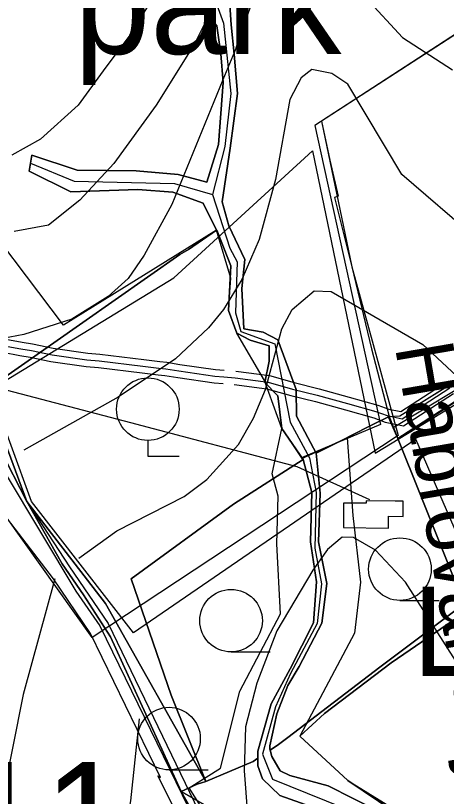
# Model space of a CAD drawing. Extents: x -1900516 to -575031, y -3809306 to -1157387.
# Drawn here: x -578166.4 to -578070, y -1159144.8 to -1158970.1 of the extents above; entities that cross this region are included whole.
import ezdxf

# ---------------------------------------------------------------- set-up
doc = ezdxf.new("R2010")
doc.units = 0
for name, color, linetype in [('01_OBVOD PÚ', 7, 'Continuous'), ('01_PARCELY_NÁVRH_PC', 7, 'Continuous'), ('01_VRSTEVNICE', 7, 'Continuous'), ('01_ZASTAV_PLOCHY', 7, 'Continuous'), ('02_KULTURY STAV', 7, 'Continuous'), ('03_PC_POPIS_STAV', 7, 'Continuous'), ('03_PC_STAV', 7, 'Continuous'), ('04_ZPF_OP_ORGAN', 7, 'Continuous'), ('05_VHO_V_TOK', 7, 'Continuous'), ('06_ÚSES_BC', 7, 'Continuous'), ('06_ÚSES_BK', 7, 'Continuous'), ('07_ELEKTRO', 7, 'Continuous'), ('07_OCH_P A POPISY TI', 7, 'Continuous'), ('07_SDĚLOVACÍ', 7, 'Continuous')]:
    doc.layers.add(name, color=color, linetype=linetype)

msp = doc.modelspace()

# ---------------------------------------------------------------- linework, layer by layer
at = {"layer": '01_OBVOD PÚ'}
for points in [[(-578045.5, -1158959.65), (-578061.83, -1158970.25), (-578098.02, -1158993.78), (-578096.09, -1159002.45), (-578094.29, -1159010.56), (-578095.05, -1159010.87), (-578091.23, -1159026.36), (-578086.8, -1159044.68), (-578082.87, -1159059.85), (-578080.45, -1159059.7), (-578023.03, -1159023.85), (-578005.33, -1159012.5), (-577952.04, -1158980.13)], [(-578124.13, -1159161.23), (-578134.6, -1159140.22), (-578134, -1159140.65), (-578149.67, -1159108.4), (-578158, -1159096.13), (-578171.04, -1159079.22)]]:
    msp.add_lwpolyline(points, dxfattribs=at)
msp.add_lwpolyline([(-578093.1, -1159084.7), (-578083.01, -1159084.81), (-578082.97, -1159082.17), (-578079.72, -1159082.23), (-578079.75, -1159078.76), (-578081.48, -1159078.76), (-578087.97, -1159078.74), (-578087.97, -1159079.24), (-578093.04, -1159079.25)], close=True, dxfattribs=at)
at = {"layer": '01_PARCELY_NÁVRH_PC'}
msp.add_lwpolyline([(-578080.88, -1159064.79), (-578082.97, -1159059.96), (-578082.87, -1159059.85), (-578080.45, -1159059.7), (-578065.44, -1159050.36), (-578051.74, -1159041.78), (-578033.08, -1159030.1), (-578023.03, -1159023.85), (-578014.18, -1159018.18), (-578005.33, -1159012.5), (-577995.16, -1159006.32), (-577978.68, -1158996.32), (-577967.6, -1158992.14), (-577957.41, -1158987.36), (-577948.1, -1158982.31), (-577943.63, -1158979.29), (-577940.82, -1158986.98), (-577946.29, -1158987.02), (-577974.22, -1158998.63), (-577993.9, -1159010.13), (-578006.44, -1159018), (-578018.98, -1159025.88), (-578041.33, -1159039.41), (-578062.38, -1159052.83)], close=True, dxfattribs=at)
msp.add_lwpolyline([(-578170.03, -1159067.1), (-578163.92, -1159078.83), (-578154.35, -1159093.49), (-578145.76, -1159106.14), (-578122.49, -1159154.44), (-578120.01, -1159159.41), (-578115.64, -1159170.72), (-578095.23, -1159220), (-578089.9, -1159229.13), (-578085.32, -1159237.02), (-578088.65, -1159234.98), (-578090.76, -1159234.54), (-578095.45, -1159233.57), (-578095.68, -1159232.25), (-578096.04, -1159229.4), (-578099.19, -1159222.2), (-578119.82, -1159172.39), (-578124.13, -1159161.23), (-578134.6, -1159140.22), (-578134, -1159140.65), (-578149.67, -1159108.4), (-578158, -1159096.13), (-578171.03, -1159079.2)], dxfattribs=at)
at = {"layer": '01_VRSTEVNICE'}
for points in [[(-578140.92, -1158974.54), (-578135.69, -1158966.13), (-578130.76, -1158954.28), (-578127.09, -1158942.43), (-578118.48, -1158900.95), (-578115.09, -1158881.2), (-578111.29, -1158870.47), (-578107.62, -1158865.96), (-578103.95, -1158864.4), (-578101.13, -1158864.54), (-578096.47, -1158867.37), (-578084.62, -1158883.45), (-578075.02, -1158894.88), (-578065.85, -1158903.91), (-578055.55, -1158912.52), (-578041.87, -1158921.26), (-578032.7, -1158926.2), (-577998.41, -1158940.59), (-577989.95, -1158945.96), (-577986.7, -1158948.92), (-577980.92, -1158956.82), (-577976.4, -1158968.67), (-577973.58, -1158981.79), (-577971.83, -1158992.39)], [(-578140.92, -1158974.54), (-578135.69, -1158966.13), (-578130.76, -1158954.28), (-578127.09, -1158942.43), (-578118.48, -1158900.95), (-578115.09, -1158881.2), (-578111.29, -1158870.47), (-578107.62, -1158865.96), (-578103.95, -1158864.4), (-578101.13, -1158864.54), (-578096.47, -1158867.37), (-578084.62, -1158883.45), (-578075.02, -1158894.88), (-578065.85, -1158903.91), (-578055.55, -1158912.52), (-578041.87, -1158921.26), (-578032.7, -1158926.2), (-577998.41, -1158940.59), (-577989.95, -1158945.96), (-577986.7, -1158948.92), (-577980.92, -1158956.82), (-577976.4, -1158968.67), (-577973.58, -1158981.79), (-577971.83, -1158992.39)], [(-578126.25, -1158976.25), (-578120.03, -1158963.59), (-578115.38, -1158950.05), (-578108.04, -1158922.11), (-578106.21, -1158910.26), (-578102.26, -1158904.9), (-578098.87, -1158904.33), (-578096.33, -1158905.18), (-578092.66, -1158909.41), (-578089.13, -1158916.19), (-578083.91, -1158927.9), (-578076.15, -1158943.28), (-578071.92, -1158950.05), (-578067.97, -1158954.56), (-578060.49, -1158960.91), (-578052.59, -1158965.85), (-578032.27, -1158975.02), (-578020.86, -1158982.93), (-578015.64, -1158987.93)], [(-578126.25, -1158976.25), (-578120.03, -1158963.59), (-578115.38, -1158950.05), (-578108.04, -1158922.11), (-578106.21, -1158910.26), (-578102.26, -1158904.9), (-578098.87, -1158904.33), (-578096.33, -1158905.18), (-578092.66, -1158909.41), (-578089.13, -1158916.19), (-578083.91, -1158927.9), (-578076.15, -1158943.28), (-578071.92, -1158950.05), (-578067.97, -1158954.56), (-578060.49, -1158960.91), (-578052.59, -1158965.85), (-578032.27, -1158975.02), (-578020.86, -1158982.93), (-578015.64, -1158987.93)], [(-578117.1, -1158977.31), (-578113.97, -1158968.39), (-578109.17, -1158953.15), (-578103.81, -1158943.42), (-578101.44, -1158942.93), (-578099.86, -1158944.4), (-578096.89, -1158948.35), (-578092.94, -1158957.24), (-578088.01, -1158966.13), (-578079.85, -1158975.07), (-578068.7, -1158982.3)], [(-578140.92, -1158974.54), (-578146.88, -1158982.51), (-578152.47, -1158990.2), (-578160.86, -1158997.75), (-578167.3, -1159001.38)], [(-578126.25, -1158976.25), (-578135, -1158990.2), (-578144.5, -1159003.2), (-578152.06, -1159011.45), (-578159.05, -1159017.04), (-578166.74, -1159018.44)], [(-578117.1, -1158977.31), (-578120.04, -1158984.47), (-578131.5, -1159012.43), (-578137.65, -1159023.76), (-578141.29, -1159028.93), (-578145.76, -1159032.98), (-578153.9, -1159038.04), (-578164.64, -1159041.51), (-578169.29, -1159042.41)], [(-578063.41, -1159019.98), (-578080.05, -1159005.72), (-578092.07, -1158985.44), (-578095.71, -1158983.07), (-578100.18, -1158982.23), (-578102.56, -1158984.05), (-578105.08, -1158988.94), (-578108.29, -1159006.84), (-578111.93, -1159020.26), (-578115.84, -1159029.21), (-578119.9, -1159035.92), (-578123.25, -1159039.97), (-578130.66, -1159046.97), (-578143.53, -1159055.49), (-578164.64, -1159067.38)], [(-578152.33, -1159091.57), (-578143.81, -1159085.42), (-578128.7, -1159077.73), (-578123.67, -1159073.95), (-578116.54, -1159066.12), (-578113.19, -1159060.25), (-578110.53, -1159053.82), (-578106.89, -1159040.25), (-578104.52, -1159035.92), (-578099.62, -1159031.73), (-578095.85, -1159031.86), (-578075.29, -1159043.75), (-578064.53, -1159053.82), (-578053.9, -1159068.64), (-578037.82, -1159102.47), (-578032.47, -1159111.2), (-578027.06, -1159118.13), (-578017.41, -1159128.48), (-578012.51, -1159132.4), (-578004.82, -1159137.15), (-577989.72, -1159143.02), (-577981.33, -1159145.12), (-577969.59, -1159146.8), (-577954.49, -1159147.22)], [(-578042.85, -1159150.57), (-578059.07, -1159128.48), (-578079.21, -1159096.88), (-578085.92, -1159089.75), (-578090.81, -1159086.95), (-578093.33, -1159086.81), (-578096.67, -1159089.58), (-578099.9, -1159094.23), (-578108.01, -1159107.79), (-578112.49, -1159119.53), (-578115, -1159129.32), (-578115.28, -1159139.11), (-578113.19, -1159166.51)], [(-578157.65, -1159096.18), (-578164.78, -1159122.05), (-578169.53, -1159146.1), (-578176.66, -1159170.15), (-578182.54, -1159183.57), (-578194, -1159203.98), (-578199.73, -1159217.41), (-578202.4, -1159223.34), (-578204.49, -1159230.83), (-578207.56, -1159257.68), (-578208.82, -1159283.4), (-578208.82, -1159300.46), (-578210.78, -1159322.55), (-578212.33, -1159331.37), (-578215.11, -1159340.17)], [(-578138.77, -1159127.5), (-578140.73, -1159145.82), (-578144.36, -1159166.51), (-578150.94, -1159188.88), (-578158.35, -1159209.02), (-578163.94, -1159226.92), (-578168.69, -1159251.52), (-578173.45, -1159271.66), (-578175.27, -1159287.32), (-578179.32, -1159311.93), (-578193.44, -1159372.33)]]:
    msp.add_lwpolyline(points, dxfattribs=at)
at = {"layer": '01_ZASTAV_PLOCHY'}
for points in [[(-578229.9, -1158883.79), (-578162.61, -1158885.75), (-578071.15, -1158843.69), (-578016.99, -1158941.28), (-578098.02, -1158993.78), (-578091.23, -1159026.36), (-578080.8, -1159064.08), (-578149.29, -1159109.27), (-578172.64, -1159076.66), (-578183.11, -1159059.57), (-578196.12, -1159046.14), (-578205.02, -1159044.49), (-578253.95, -1159059.24), (-578257.82, -1159045.7), (-578274.88, -1159048.83), (-578315.72, -1159049.17), (-578328.26, -1159051.22), (-578290.62, -1159018.54), (-578282.01, -1159008.64), (-578266.85, -1158984.77), (-578251.4, -1158941.5), (-578244.09, -1158918.49)], [(-577900.27, -1159053.87), (-577970.44, -1159098.7), (-578044.57, -1159139.39), (-578076.91, -1159064.93), (-578140.07, -1159108.28), (-578162.92, -1159078.84), (-578172.04, -1159053.77), (-578131.05, -1159028.81), (-578099.98, -1159000.37), (-578085.99, -1159068.04), (-577947.77, -1158984), (-577941.01, -1158994.65), (-577934.61, -1158994.15), (-577921.6, -1159017.6)]]:
    msp.add_lwpolyline(points, close=True, dxfattribs=at)
at = {"layer": '02_KULTURY STAV'}
for points in [[(-578118.51, -1158967.7), (-578118.19, -1158972.23), (-578117.54, -1158978.77), (-578116.82, -1158987.54), (-578118.4, -1158999.79), (-578120.2, -1159011.84), (-578118.73, -1159017.21), (-578115.17, -1159024.72), (-578115.83, -1159031.17), (-578115.39, -1159040.25), (-578111.04, -1159041), (-578107.75, -1159042.66), (-578103.68, -1159053.78), (-578103.56, -1159059.73), (-578099.22, -1159068.02), (-578098.3, -1159077.01), (-578098.67, -1159087.91), (-578096.83, -1159097.2), (-578097.89, -1159106.07), (-578102.98, -1159115.81), (-578105.5, -1159120), (-578107.98, -1159126.39), (-578109.54, -1159133.51), (-578109.53, -1159134.34), (-578109.49, -1159134.49), (-578109.12, -1159135.95), (-578107.24, -1159139.14), (-578105.09, -1159140.14), (-578096.49, -1159142.45), (-578085.34, -1159148.14)], [(-578061.83, -1158970.25), (-578098.02, -1158993.78), (-578096.09, -1159002.45), (-578094.29, -1159010.56), (-578095.05, -1159010.87), (-578091.23, -1159026.36), (-578086.8, -1159044.68), (-578082.87, -1159059.85), (-578087.56, -1159062.17), (-578093.66, -1159065.28), (-578099.22, -1159068.02), (-578103.56, -1159059.73), (-578103.68, -1159053.78), (-578107.75, -1159042.66), (-578111.04, -1159041), (-578115.39, -1159040.25), (-578115.83, -1159031.17), (-578115.17, -1159024.72), (-578118.73, -1159017.21), (-578120.2, -1159011.84), (-578118.4, -1158999.79), (-578116.82, -1158987.54), (-578117.54, -1158978.77), (-578118.19, -1158972.23), (-578118.51, -1158967.7)], [(-578123.51, -1158969.95), (-578121.43, -1158972.44), (-578120.54, -1158978.69), (-578119.98, -1158985.1), (-578121.03, -1158998.96), (-578123.67, -1159007.37), (-578130.06, -1159005.68), (-578139.43, -1159004.9), (-578152.66, -1159004.71), (-578162.85, -1159001.38), (-578163.41, -1159004.93), (-578154.05, -1159009.6), (-578139.12, -1159009.03), (-578131.28, -1159009.65), (-578124.45, -1159012.14), (-578121.47, -1159018.14), (-578127.79, -1159022.48), (-578129.71, -1159023.61), (-578173.16, -1159053.99), (-578163.92, -1159078.83), (-578170.03, -1159067.1)], [(-578123.51, -1158969.95), (-578121.43, -1158972.44), (-578120.54, -1158978.69), (-578119.98, -1158985.1), (-578121.03, -1158998.96), (-578123.67, -1159007.37), (-578130.06, -1159005.68), (-578139.43, -1159004.9), (-578152.66, -1159004.71), (-578162.85, -1159001.38), (-578163.41, -1159004.93), (-578154.05, -1159009.6), (-578139.12, -1159009.03), (-578131.28, -1159009.65), (-578124.45, -1159012.14), (-578121.47, -1159018.14), (-578127.79, -1159022.48), (-578129.71, -1159023.61), (-578173.16, -1159053.99), (-578163.92, -1159078.83), (-578170.03, -1159067.1)], [(-578089.86, -1159150.81), (-578107.31, -1159144.62), (-578111.17, -1159140.91), (-578112.26, -1159138.03), (-578112.24, -1159136.33), (-578112.22, -1159134.7), (-578109.24, -1159124.14), (-578105.04, -1159116.32), (-578099.81, -1159106.02), (-578099.13, -1159096.83), (-578100.46, -1159087.91), (-578100.18, -1159076.82), (-578102.1, -1159069.47), (-578106.88, -1159062.51), (-578107.75, -1159055.22), (-578110.69, -1159052.21), (-578109.73, -1159047.45), (-578109.73, -1159044.02), (-578113.95, -1159042.74), (-578116.97, -1159041.17), (-578118.8, -1159036.14), (-578118.3, -1159026.12), (-578121.27, -1159018.54), (-578121.47, -1159018.14), (-578124.45, -1159012.14), (-578131.28, -1159009.65), (-578139.12, -1159009.03), (-578154.05, -1159009.6), (-578163.41, -1159004.93), (-578162.85, -1159001.38), (-578152.66, -1159004.71), (-578139.43, -1159004.9), (-578130.06, -1159005.68), (-578123.67, -1159007.37), (-578121.03, -1158998.96), (-578119.98, -1158985.1), (-578120.54, -1158978.69), (-578121.43, -1158972.44), (-578123.51, -1158969.95)], [(-578085.34, -1159148.14), (-578096.49, -1159142.45), (-578105.09, -1159140.14), (-578107.24, -1159139.14), (-578109.12, -1159135.95), (-578109.49, -1159134.49), (-578107.59, -1159133.22), (-578105.54, -1159131.66), (-578084.92, -1159115.94), (-578066.09, -1159101.73), (-578080.88, -1159064.79), (-578070.56, -1159058.21), (-578054.2, -1159047.45), (-578041.24, -1159039.35), (-578018.98, -1159025.88), (-577993.9, -1159010.13), (-577974.22, -1158998.63), (-577958.28, -1158992.23)], [(-578136.85, -1159065.2), (-578136.85, -1159068.7), (-578129.85, -1159068.7)], [(-578170.03, -1159067.1), (-578163.92, -1159078.83), (-578156.06, -1159092.78), (-578151.24, -1159099.73), (-578145.18, -1159109.13), (-578129.37, -1159143.72), (-578120.75, -1159159.03)], [(-578124.13, -1159161.23), (-578134.6, -1159140.22), (-578134, -1159140.65), (-578149.67, -1159108.4), (-578158, -1159096.13), (-578171.04, -1159079.22)], [(-578080.44, -1159101), (-578071.69, -1159101)], [(-578118.22, -1159112.53), (-578109.47, -1159112.53)], [(-578105.09, -1159157.66), (-578129.37, -1159143.72), (-578125.84, -1159142.1), (-578123.9, -1159141.52), (-578113.29, -1159137.03), (-578112.24, -1159136.33), (-578112.26, -1159138.03), (-578111.17, -1159140.91), (-578107.31, -1159144.62), (-578089.86, -1159150.81)], [(-578132.11, -1159138.91), (-578123.36, -1159138.91)]]:
    msp.add_lwpolyline(points, dxfattribs=at)
for points in [[(-578082.87, -1159059.85), (-578080.45, -1159059.7), (-578023.03, -1159023.85), (-578005.33, -1159012.5), (-577987.75, -1159001.82), (-577943.38, -1158979.98), (-577941.56, -1158984.96), (-577958.28, -1158992.23), (-577974.22, -1158998.63), (-577993.9, -1159010.13), (-578018.98, -1159025.88), (-578041.24, -1159039.35), (-578054.2, -1159047.45), (-578070.56, -1159058.21), (-578080.88, -1159064.79)], [(-578173.16, -1159053.99), (-578129.71, -1159023.61), (-578127.79, -1159022.48), (-578121.47, -1159018.14), (-578121.27, -1159018.54), (-578118.3, -1159026.12), (-578118.8, -1159036.14), (-578116.97, -1159041.17), (-578113.95, -1159042.74), (-578109.73, -1159044.02), (-578109.73, -1159047.45), (-578110.69, -1159052.21), (-578107.75, -1159055.22), (-578106.88, -1159062.51), (-578102.1, -1159069.47), (-578117.65, -1159079.48), (-578140.58, -1159096.14), (-578131.6, -1159122.17), (-578123.9, -1159141.52), (-578146.35, -1159101.66), (-578163.92, -1159078.83)], [(-578109.54, -1159133.51), (-578107.98, -1159126.39), (-578105.5, -1159120), (-578102.98, -1159115.81), (-578097.89, -1159106.07), (-578096.83, -1159097.2), (-578098.67, -1159087.91), (-578098.3, -1159077.01), (-578099.22, -1159068.02), (-578093.66, -1159065.28), (-578087.56, -1159062.17), (-578082.87, -1159059.85), (-578080.88, -1159064.79), (-578066.09, -1159101.73), (-578084.92, -1159115.94), (-578105.54, -1159131.66), (-578107.59, -1159133.22), (-578109.49, -1159134.49), (-578109.53, -1159134.34)], [(-578140.58, -1159096.14), (-578117.65, -1159079.48), (-578102.1, -1159069.47), (-578100.18, -1159076.82), (-578100.46, -1159087.91), (-578099.13, -1159096.83), (-578099.81, -1159106.02), (-578105.04, -1159116.32), (-578109.24, -1159124.14), (-578112.22, -1159134.7), (-578112.24, -1159136.33), (-578113.29, -1159137.03), (-578123.9, -1159141.52), (-578131.6, -1159122.17)], [(-578163.92, -1159078.83), (-578146.35, -1159101.66), (-578123.9, -1159141.52), (-578125.84, -1159142.1), (-578129.37, -1159143.72), (-578145.18, -1159109.13), (-578151.24, -1159099.73), (-578156.06, -1159092.78)], [(-578093.1, -1159084.7), (-578083.01, -1159084.81), (-578082.97, -1159082.17), (-578079.72, -1159082.23), (-578079.75, -1159078.76), (-578081.48, -1159078.76), (-578087.97, -1159078.74), (-578087.97, -1159079.24), (-578093.04, -1159079.25)], [(-578129.37, -1159143.72), (-578105.09, -1159157.66), (-578101.14, -1159170.26), (-578092.43, -1159225.39), (-578098.99, -1159215.69), (-578104.38, -1159206.42), (-578110.29, -1159189.94), (-578116.44, -1159171.56), (-578120.75, -1159159.03)]]:
    msp.add_lwpolyline(points, close=True, dxfattribs=at)
for centre in [(-578136.85, -1159058.2), (-578080.44, -1159094), (-578118.22, -1159105.53), (-578132.11, -1159131.91)]:
    msp.add_circle(centre, 7, dxfattribs=at)
at = {"layer": '03_PC_STAV'}
for points in [[(-577942.07, -1158982.4), (-577976.48, -1158997.92), (-578002.11, -1159013.88), (-578019.52, -1159024.79), (-578081.92, -1159062.38)], [(-578186.46, -1159050.57), (-578176.79, -1159059.3), (-578153, -1159098.96), (-578147.57, -1159106.69), (-578122.08, -1159159.01), (-578101.69, -1159209.56), (-578097.39, -1159219.85), (-578088.04, -1159235.64)]]:
    msp.add_lwpolyline(points, dxfattribs=at)
at = {"layer": '04_ZPF_OP_ORGAN'}
for points in [[(-577953.25, -1159256.11), (-577988.64, -1159195.19), (-578022.9, -1159131.59), (-578042.39, -1159143.95), (-578050.68, -1159148.59), (-578061.85, -1159152.63), (-578071.52, -1159153.89), (-578081.82, -1159148.26), (-578092.13, -1159141.31), (-578102.81, -1159131.34), (-578097.35, -1159126.31), (-578082.42, -1159114.94), (-578064.46, -1159102.69), (-578047.4, -1159090), (-578061.79, -1159053.19), (-578018.31, -1159026.98), (-577995.92, -1159064.13), (-577935.38, -1159028.44)], [(-578064.46, -1159102.69), (-578082.42, -1159114.94), (-578097.35, -1159126.31), (-578102.81, -1159131.34), (-578092.13, -1159141.31), (-578081.82, -1159148.26), (-578071.52, -1159153.89), (-578061.85, -1159152.63), (-578050.68, -1159148.59), (-578042.39, -1159143.95), (-578022.9, -1159131.59), (-577988.64, -1159195.19), (-577953.25, -1159256.11)]]:
    msp.add_lwpolyline(points, dxfattribs=at)
at = {"layer": '05_VHO_V_TOK'}
for p, q in [((-578125.89, -1158955.29), (-578119.89, -1158971.81)), ((-578119.89, -1158971.81), (-578118.28, -1158987.58)), ((-578118.28, -1158987.58), (-578119.63, -1158999.39)), ((-578119.63, -1158999.39), (-578122.4, -1159010.14)), ((-578163.13, -1159003.16), (-578153.36, -1159007.19)), ((-578153.36, -1159007.19), (-578130.88, -1159007.68)), ((-578130.88, -1159007.68), (-578122.4, -1159010.14)), ((-578122.4, -1159010.14), (-578118.52, -1159022.15)), ((-578118.52, -1159022.15), (-578116.84, -1159025.2)), ((-578116.84, -1159025.2), (-578117.22, -1159036.65)), ((-578117.22, -1159036.65), (-578116.07, -1159040.82)), ((-578116.07, -1159040.82), (-578108.47, -1159043.59)), ((-578108.47, -1159043.59), (-578105.04, -1159061.13)), ((-578105.04, -1159061.13), (-578100.7, -1159069.09)), ((-578100.7, -1159069.09), (-578099.2, -1159076.83)), ((-578099.2, -1159076.83), (-578099.52, -1159089.34)), ((-578099.52, -1159089.34), (-578098.01, -1159097.25)), ((-578098.01, -1159097.25), (-578098.94, -1159106.17)), ((-578098.94, -1159106.17), (-578104.9, -1159117.35)), ((-578104.9, -1159117.35), (-578108.26, -1159124.81)), ((-578108.26, -1159124.81), (-578111.23, -1159135.39)), ((-578111.23, -1159135.39), (-578108.92, -1159140.96)), ((-578108.92, -1159140.96), (-578088.09, -1159149.37))]:
    msp.add_line(p, q, dxfattribs=at)
at = {"layer": '06_ÚSES_BC'}
for points in [[(-578173.9, -1158915.59), (-578164.26, -1158887.05), (-578071.15, -1158843.69), (-578059.57, -1158865.1), (-578038.28, -1158903.19), (-578016.99, -1158941.28), (-578099.51, -1158994.71), (-578084.81, -1159061.65), (-578102.5, -1159069.11)], [(-578106.88, -1159062.51), (-578110.72, -1159051.82), (-578116.97, -1159041.17), (-578118.8, -1159036.14), (-578118.26, -1159028.88), (-578121.49, -1159018.13), (-578155.71, -1159039.39), (-578178.08, -1159009.85)], [(-578106.88, -1159062.51), (-578102.5, -1159069.11)]]:
    msp.add_lwpolyline(points, dxfattribs=at)
at = {"layer": '06_ÚSES_BK'}
for p, q in [((-578109.02, -1159072.64), (-578106.88, -1159062.51)), ((-578106.88, -1159062.51), (-578102.42, -1159069.24)), ((-578102.42, -1159069.24), (-578092.21, -1159064.64)), ((-578092.21, -1159064.64), (-578090.97, -1159082.03)), ((-578107.7, -1159077.69), (-578109.02, -1159072.64)), ((-578107.97, -1159088.37), (-578107.7, -1159077.69)), ((-578090.97, -1159082.03), (-578089.24, -1159096.91)), ((-578107.18, -1159103.97), (-578107.97, -1159088.37)), ((-578089.24, -1159096.91), (-578090.61, -1159108.32)), ((-578116.24, -1159121.31), (-578107.18, -1159103.97)), ((-578090.61, -1159108.32), (-578102.81, -1159131.34)), ((-578120.63, -1159138.53), (-578116.24, -1159121.31)), ((-578102.81, -1159131.34), (-578092.13, -1159141.31)), ((-578127.6, -1159142.91), (-578120.63, -1159138.53)), ((-578092.13, -1159141.31), (-578071.52, -1159153.89)), ((-578115.04, -1159162.88), (-578127.6, -1159142.91))]:
    msp.add_line(p, q, dxfattribs=at)
at = {"layer": '07_ELEKTRO'}
msp.add_lwpolyline([(-578205.61, -1159044.03), (-578179.22, -1159051.15), (-578140.7, -1159061.21), (-578103.5, -1159071.03), (-578087.24, -1159078.43)], dxfattribs=at)
msp.add_lwpolyline([(-578205.61, -1159044.03), (-578179.22, -1159051.15), (-578140.7, -1159061.21), (-578103.5, -1159071.03), (-578087.24, -1159078.43)], dxfattribs=at)
at = {"layer": '07_OCH_P A POPISY TI'}
for p, q in [((-578080.26, -1159058.75), (-578070.06, -1159052.16)), ((-578079.66, -1159061.93), (-578068.44, -1159054.68))]:
    msp.add_line(p, q, dxfattribs=at)
for points in [[(-578180.18, -1159045.08), (-578178.88, -1159044.14), (-578177.94, -1159043.73), (-578176.96, -1159043.28), (-578175.97, -1159042.92), (-578174.51, -1159042.3), (-578173.02, -1159041.73), (-578172.12, -1159041.77), (-578170.39, -1159042.11), (-578168.67, -1159042.54), (-578165, -1159043.23), (-578162.64, -1159043.59), (-578158.02, -1159044.55), (-578150.29, -1159045.69), (-578147.62, -1159045.93), (-578137.78, -1159047.08), (-578134.2, -1159047.54), (-578132.62, -1159047.71), (-578129.69, -1159048.17), (-578121.69, -1159049.34), (-578119.74, -1159049.5)], [(-578178.43, -1159047.52), (-578177.38, -1159046.76), (-578176.72, -1159046.47), (-578175.82, -1159046.06), (-578174.87, -1159045.7), (-578173.39, -1159045.08), (-578172.52, -1159044.75), (-578172.48, -1159044.75), (-578171.05, -1159045.03), (-578169.31, -1159045.48), (-578165.5, -1159046.19), (-578163.18, -1159046.55), (-578158.54, -1159047.51), (-578150.65, -1159048.67), (-578147.92, -1159048.91), (-578138.14, -1159050.06), (-578134.56, -1159050.52), (-578133.02, -1159050.69), (-578130.13, -1159051.13), (-578122.03, -1159052.32), (-578119.99, -1159052.49)], [(-578117.13, -1159049.72), (-578109.64, -1159050.67), (-578104.13, -1159052.24), (-578098.55, -1159053.62), (-578091.8, -1159055.5), (-578085.37, -1159057.29), (-578082.9, -1159058.2), (-578080.26, -1159058.75)], [(-578117.51, -1159052.7), (-578110.25, -1159053.62), (-578104.89, -1159055.14), (-578099.31, -1159056.52), (-578092.6, -1159058.38), (-578086.29, -1159060.15), (-578083.72, -1159061.1), (-578079.66, -1159061.93)]]:
    msp.add_lwpolyline(points, dxfattribs=at)
at = {"layer": '07_SDĚLOVACÍ'}
for points in [[(-578179.31, -1159046.3), (-578178.13, -1159045.45), (-578177.33, -1159045.1), (-578176.39, -1159044.67), (-578175.42, -1159044.31), (-578173.95, -1159043.69), (-578172.77, -1159043.24), (-578172.3, -1159043.26), (-578170.72, -1159043.57), (-578168.99, -1159044.01), (-578165.25, -1159044.71), (-578162.91, -1159045.07), (-578158.28, -1159046.03), (-578150.47, -1159047.18), (-578147.77, -1159047.42), (-578137.96, -1159048.57), (-578134.38, -1159049.03), (-578132.82, -1159049.2), (-578129.91, -1159049.65), (-578121.86, -1159050.83), (-578119.86, -1159051)], [(-578119.86, -1159051), (-578117.32, -1159051.21)], [(-578117.32, -1159051.21), (-578109.94, -1159052.15), (-578104.51, -1159053.69), (-578098.93, -1159055.07), (-578092.2, -1159056.94), (-578085.83, -1159058.72), (-578083.31, -1159059.65), (-578079.96, -1159060.34)], [(-578079.96, -1159060.34), (-578069.25, -1159053.42)]]:
    msp.add_lwpolyline(points, dxfattribs=at)

# ---------------------------------------------------------------- texts
at = {"layer": '03_PC_POPIS_STAV'}
msp.add_text('VC11', height=25, dxfattribs=at).set_placement((-578225.15, -1159162.12))
at = {"layer": '05_VHO_V_TOK'}
msp.add_text('Habrovanský potok -->', height=13, rotation=279.7276, dxfattribs=at).set_placement((-578081.58, -1159044.25))
at = {"layer": '06_ÚSES_BC'}
msp.add_text('park', height=23, dxfattribs=at).set_placement((-578153.39, -1158978.71))
at = {"layer": '06_ÚSES_BK'}
msp.add_text('LBK3', height=20, dxfattribs=at).set_placement((-578077.54, -1159117.9))

doc.saveas('drawing.dxf')
